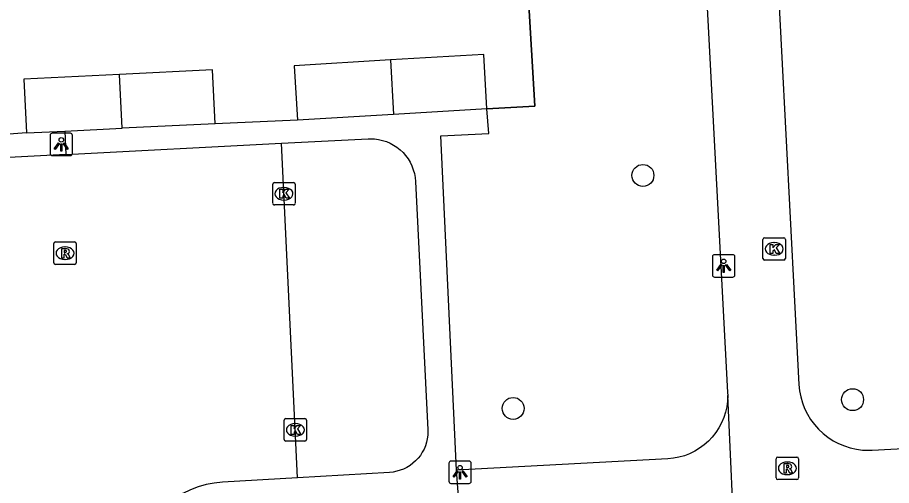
# Model space of a CAD drawing. Extents: x 161084 to 161928, y 385355 to 386522.
# Drawn here: x 161528.83 to 161567.76, y 385534.17 to 385555.02 of the extents above; entities that cross this region are included whole.
import ezdxf

# ---------------------------------------------------------------- set-up
doc = ezdxf.new("R2010")
doc.units = 0
for name, color, linetype in [('IMGEO_Boom', 7, 'Continuous'), ('IMGEO_Groenvoorziening', 7, 'Continuous'), ('IMGEO_Hek', 7, 'Continuous'), ('IMGEO_Kolk', 7, 'Continuous'), ('IMGEO_Lichtpunt', 7, 'Continuous'), ('IMGEO_Pand', 7, 'Continuous'), ('IMGEO_Rijbaan_lokaal_open', 7, 'Continuous'), ('IMGEO_Rioolput', 7, 'Continuous'), ('IMGEO_Voetpad_open', 7, 'Continuous')]:
    doc.layers.add(name, color=color, linetype=linetype)

msp = doc.modelspace()

# ---------------------------------------------------------------- linework, layer by layer
at = {"layer": 'IMGEO_Boom'}
for centre in [(161556.685, 385547.983), (161566.023, 385537.998), (161550.905, 385537.607)]:
    msp.add_circle(centre, 0.489, dxfattribs=at)
at = {"layer": 'IMGEO_Groenvoorziening'}
msp.add_lwpolyline([(161549.741, 385550.947), (161551.87, 385551.073), (161551.261, 385561.344)], dxfattribs=at)
at = {"layer": 'IMGEO_Hek'}
msp.add_lwpolyline([(161551.261, 385561.344), (161551.87, 385551.073), (161549.741, 385550.947)], dxfattribs=at)
at = {"layer": 'IMGEO_Kolk'}
for p, q in [((161540.197, 385546.741), (161540.197, 385547.593)), ((161540.272, 385547.667), (161541.124, 385547.667)), ((161541.198, 385547.593), (161541.198, 385546.741)), ((161540.685, 385547.447), (161540.71, 385547.447)), ((161540.708, 385546.887), (161540.683, 385546.887)), ((161541.124, 385546.667), (161540.272, 385546.667)), ((161562.107, 385545.211), (161562.959, 385545.211)), ((161562.032, 385544.285), (161562.032, 385545.137)), ((161562.52, 385544.991), (161562.545, 385544.991)), ((161563.033, 385545.137), (161563.033, 385544.285)), ((161562.543, 385544.431), (161562.518, 385544.431)), ((161562.959, 385544.211), (161562.107, 385544.211)), ((161540.704, 385536.227), (161540.704, 385537.079)), ((161540.779, 385537.153), (161541.631, 385537.153)), ((161541.705, 385537.079), (161541.705, 385536.227)), ((161541.192, 385536.933), (161541.217, 385536.933)), ((161541.215, 385536.373), (161541.19, 385536.373)), ((161541.631, 385536.153), (161540.779, 385536.153))]:
    msp.add_line(p, q, dxfattribs=at)
for points in [[(161540.197, 385546.741), (161540.197, 385547.593)], [(161540.272, 385547.667), (161541.124, 385547.667)], [(161541.198, 385547.593), (161541.198, 385546.741)], [(161540.518, 385547.367), (161540.641, 385547.367), (161540.641, 385547.216), (161540.771, 385547.367), (161540.935, 385547.367), (161540.789, 385547.216), (161540.942, 385546.967), (161540.79, 385546.967), (161540.705, 385547.131), (161540.641, 385547.064), (161540.641, 385546.967), (161540.518, 385546.967), (161540.518, 385547.367)], [(161541.124, 385546.667), (161540.272, 385546.667)], [(161562.107, 385545.211), (161562.959, 385545.211)], [(161562.032, 385544.285), (161562.032, 385545.137)], [(161562.353, 385544.911), (161562.476, 385544.911), (161562.476, 385544.76), (161562.606, 385544.911), (161562.77, 385544.911), (161562.624, 385544.76), (161562.777, 385544.511), (161562.625, 385544.511), (161562.54, 385544.675), (161562.476, 385544.608), (161562.476, 385544.511), (161562.353, 385544.511), (161562.353, 385544.911)], [(161563.033, 385545.137), (161563.033, 385544.285)], [(161562.959, 385544.211), (161562.107, 385544.211)], [(161540.704, 385536.227), (161540.704, 385537.079)], [(161540.779, 385537.153), (161541.631, 385537.153)], [(161541.705, 385537.079), (161541.705, 385536.227)], [(161541.025, 385536.853), (161541.148, 385536.853), (161541.148, 385536.702), (161541.278, 385536.853), (161541.442, 385536.853), (161541.296, 385536.702), (161541.449, 385536.453), (161541.297, 385536.453), (161541.212, 385536.617), (161541.148, 385536.55), (161541.148, 385536.453), (161541.025, 385536.453), (161541.025, 385536.853)], [(161541.631, 385536.153), (161540.779, 385536.153)]]:
    msp.add_lwpolyline(points, dxfattribs=at)
for centre, start, end in [((161540.274, 385547.591), 91.552, 178.448), ((161540.274, 385547.591), 91.552, 178.448), ((161541.122, 385547.591), 1.552, 88.448), ((161541.122, 385547.591), 1.552, 88.448), ((161540.274, 385546.743), 181.552, 268.448), ((161540.274, 385546.743), 181.552, 268.448), ((161541.122, 385546.743), 271.552, 358.448), ((161541.122, 385546.743), 271.552, 358.448), ((161562.109, 385545.135), 91.552, 178.448), ((161562.109, 385545.135), 91.552, 178.448), ((161562.957, 385545.135), 1.552, 88.448), ((161562.957, 385545.135), 1.552, 88.448), ((161562.109, 385544.287), 181.552, 268.448), ((161562.109, 385544.287), 181.552, 268.448), ((161562.957, 385544.287), 271.552, 358.448), ((161562.957, 385544.287), 271.552, 358.448), ((161540.781, 385537.077), 91.552, 178.448), ((161540.781, 385537.077), 91.552, 178.448), ((161541.629, 385537.077), 1.552, 88.448), ((161541.629, 385537.077), 1.552, 88.448), ((161540.781, 385536.229), 181.552, 268.448), ((161540.781, 385536.229), 181.552, 268.448), ((161541.629, 385536.229), 271.552, 358.448), ((161541.629, 385536.229), 271.552, 358.448)]:
    msp.add_arc(centre, 0.0765, start, end, dxfattribs=at)
for centre, major_axis, ratio, start_param, end_param in [((161540.684, 385547.167), (-0.387, 0.002), 0.722429, 4.712389, 7.853982), ((161540.709, 385547.167), (-0.39, 0.002), 0.717154, 1.570796, 4.712389), ((161562.519, 385544.711), (-0.387, 0.002), 0.722429, 4.712389, 7.853982), ((161562.544, 385544.711), (-0.39, 0.002), 0.717154, 1.570796, 4.712389), ((161541.191, 385536.653), (-0.387, 0.002), 0.722429, 4.712389, 7.853982), ((161541.216, 385536.653), (-0.39, 0.002), 0.717154, 1.570796, 4.712389)]:
    msp.add_ellipse(centre, major_axis=major_axis, ratio=ratio, start_param=start_param, end_param=end_param, dxfattribs=at)
at = {"layer": 'IMGEO_Lichtpunt'}
for p, q in [((161530.282, 385549.769), (161530.282, 385548.962)), ((161530.282, 385549.769), (161530.282, 385548.962)), ((161531.184, 385549.864), (161530.376, 385549.864)), ((161531.184, 385549.864), (161530.376, 385549.864)), ((161531.278, 385548.962), (161531.278, 385549.769)), ((161531.278, 385548.962), (161531.278, 385549.769)), ((161530.376, 385548.868), (161531.184, 385548.868)), ((161530.376, 385548.868), (161531.184, 385548.868)), ((161560.685, 385544.455), (161559.877, 385544.455)), ((161560.685, 385544.455), (161559.877, 385544.455)), ((161559.783, 385544.36), (161559.783, 385543.553)), ((161559.783, 385544.36), (161559.783, 385543.553)), ((161560.779, 385543.553), (161560.779, 385544.36)), ((161560.779, 385543.553), (161560.779, 385544.36)), ((161559.877, 385543.459), (161560.685, 385543.459)), ((161559.877, 385543.459), (161560.685, 385543.459)), ((161548.043, 385535.17), (161548.043, 385534.363)), ((161548.043, 385535.17), (161548.043, 385534.363)), ((161548.945, 385535.265), (161548.137, 385535.265)), ((161548.945, 385535.265), (161548.137, 385535.265)), ((161549.039, 385534.363), (161549.039, 385535.17)), ((161549.039, 385534.363), (161549.039, 385535.17)), ((161548.137, 385534.269), (161548.945, 385534.269)), ((161548.137, 385534.269), (161548.945, 385534.269))]:
    msp.add_line(p, q, dxfattribs=at)
for points in [[(161530.656, 385549.433), (161530.695, 385549.405), (161530.507, 385549.143), (161530.469, 385549.17), (161530.656, 385549.433)], [(161530.758, 385549.385), (161530.805, 385549.385), (161530.805, 385549.063), (161530.758, 385549.063), (161530.758, 385549.385)], [(161530.868, 385549.405), (161530.906, 385549.432), (161531.093, 385549.17), (161531.054, 385549.142), (161530.868, 385549.405)], [(161560.157, 385544.024), (161560.196, 385543.996), (161560.008, 385543.734), (161559.97, 385543.761), (161560.157, 385544.024)], [(161560.259, 385543.976), (161560.306, 385543.976), (161560.306, 385543.654), (161560.259, 385543.654), (161560.259, 385543.976)], [(161560.369, 385543.996), (161560.407, 385544.023), (161560.594, 385543.761), (161560.555, 385543.733), (161560.369, 385543.996)], [(161548.417, 385534.834), (161548.456, 385534.806), (161548.268, 385534.544), (161548.23, 385534.571), (161548.417, 385534.834)], [(161548.519, 385534.786), (161548.566, 385534.786), (161548.566, 385534.464), (161548.519, 385534.464), (161548.519, 385534.786)], [(161548.629, 385534.806), (161548.667, 385534.833), (161548.854, 385534.571), (161548.815, 385534.543), (161548.629, 385534.806)]]:
    msp.add_lwpolyline(points, dxfattribs=at)
for centre in [(161530.781, 385549.567), (161560.282, 385544.158), (161548.542, 385534.968)]:
    msp.add_circle(centre, 0.0994, dxfattribs=at)
for centre, start, end in [((161530.376, 385549.769), 90, 180), ((161530.376, 385549.769), 90, 180), ((161531.184, 385549.769), 0, 90), ((161531.184, 385549.769), 0, 90), ((161530.376, 385548.962), 180, 270), ((161530.376, 385548.962), 180, 270), ((161531.184, 385548.962), 270, 0), ((161531.184, 385548.962), 270, 360), ((161559.877, 385544.36), 90, 180), ((161559.877, 385544.36), 90, 180), ((161560.685, 385544.36), 0, 90), ((161560.685, 385544.36), 0, 90), ((161559.877, 385543.553), 180, 270), ((161559.877, 385543.553), 180, 270), ((161560.685, 385543.553), 270, 0), ((161560.685, 385543.553), 270, 360), ((161548.137, 385535.17), 90, 180), ((161548.137, 385535.17), 90, 180), ((161548.945, 385535.17), 0, 90), ((161548.945, 385535.17), 0, 90), ((161548.137, 385534.363), 180, 270), ((161548.137, 385534.363), 180, 270), ((161548.945, 385534.363), 270, 0), ((161548.945, 385534.363), 270, 360)]:
    msp.add_arc(centre, 0.0946, start, end, dxfattribs=at)
at = {"layer": 'IMGEO_Pand'}
for points in [[(161545.448, 385553.126), (161541.154, 385552.871), (161541.298, 385550.446)], [(161549.741, 385550.947), (161549.597, 385553.372), (161545.448, 385553.126)], [(161545.448, 385553.126), (161545.571, 385550.7)], [(161537.639, 385550.287), (161537.522, 385552.685), (161533.378, 385552.484)], [(161533.378, 385552.484), (161529.11, 385552.276), (161529.226, 385549.878)], [(161533.499, 385550.086), (161533.378, 385552.484)], [(161545.571, 385550.7), (161541.298, 385550.446)], [(161549.741, 385550.947), (161545.571, 385550.7)], [(161537.639, 385550.287), (161533.499, 385550.086)], [(161529.226, 385549.878), (161530.942, 385549.962)], [(161530.942, 385549.962), (161533.499, 385550.086)]]:
    msp.add_lwpolyline(points, dxfattribs=at)
at = {"layer": 'IMGEO_Rijbaan_lokaal_open'}
for points in [[(161530.986, 385548.917), (161540.588, 385549.42)], [(161541.306, 385534.519), (161540.588, 385549.42)], [(161530.986, 385548.917), (161529.294, 385548.828), (161520.564, 385548.371)], [(161541.306, 385534.519), (161537.962, 385534.323), (161537.594, 385534.285), (161537.231, 385534.214), (161536.875, 385534.111), (161536.53, 385533.977), (161536.199, 385533.812), (161535.883, 385533.618), (161535.586, 385533.397), (161535.31, 385533.151), (161535.057, 385532.88), (161534.83, 385532.589), (161534.629, 385532.278), (161534.457, 385531.95), (161534.315, 385531.608), (161534.204, 385531.255), (161534.125, 385530.894), (161534.078, 385530.526), (161534.065, 385530.156), (161534.07, 385529.976), (161534.263, 385526.211)]]:
    msp.add_lwpolyline(points, dxfattribs=at)
at = {"layer": 'IMGEO_Rioolput'}
for p, q in [((161530.446, 385544.094), (161530.446, 385544.946)), ((161530.521, 385545.02), (161531.373, 385545.02)), ((161531.447, 385544.946), (161531.447, 385544.094)), ((161530.934, 385544.8), (161530.959, 385544.8)), ((161530.957, 385544.24), (161530.932, 385544.24)), ((161531.373, 385544.02), (161530.521, 385544.02)), ((161562.617, 385534.516), (161562.617, 385535.368)), ((161562.692, 385535.442), (161563.544, 385535.442)), ((161563.105, 385535.222), (161563.13, 385535.222)), ((161563.618, 385535.368), (161563.618, 385534.516)), ((161563.544, 385534.442), (161562.692, 385534.442)), ((161563.128, 385534.662), (161563.103, 385534.662))]:
    msp.add_line(p, q, dxfattribs=at)
for points in [[(161530.446, 385544.094), (161530.446, 385544.946)], [(161530.521, 385545.02), (161531.373, 385545.02)], [(161531.447, 385544.946), (161531.447, 385544.094)], [(161531.035, 385544.718), (161530.783, 385544.72), (161530.783, 385544.32)], [(161530.783, 385544.32), (161530.907, 385544.32), (161530.907, 385544.482), (161530.918, 385544.482)], [(161530.961, 385544.639), (161530.907, 385544.639), (161530.907, 385544.558)], [(161530.907, 385544.558), (161530.959, 385544.558)], [(161530.965, 385544.453), (161531.036, 385544.32), (161531.176, 385544.32), (161531.111, 385544.446)], [(161531.373, 385544.02), (161530.521, 385544.02)], [(161562.617, 385534.516), (161562.617, 385535.368)], [(161562.692, 385535.442), (161563.544, 385535.442)], [(161563.206, 385535.14), (161562.954, 385535.142), (161562.954, 385534.742)], [(161563.618, 385535.368), (161563.618, 385534.516)], [(161562.954, 385534.742), (161563.078, 385534.742), (161563.078, 385534.904), (161563.089, 385534.904)], [(161563.132, 385535.061), (161563.078, 385535.061), (161563.078, 385534.98)], [(161563.078, 385534.98), (161563.13, 385534.98)], [(161563.136, 385534.875), (161563.207, 385534.742), (161563.347, 385534.742), (161563.282, 385534.868)], [(161563.544, 385534.442), (161562.692, 385534.442)]]:
    msp.add_lwpolyline(points, dxfattribs=at)
for centre, radius, start, end in [((161530.523, 385544.944), 0.0765, 91.552, 178.448), ((161530.523, 385544.944), 0.0765, 91.552, 178.448), ((161531.371, 385544.944), 0.0765, 1.552, 88.448), ((161531.371, 385544.944), 0.0765, 1.552, 88.448), ((161530.917, 385544.429), 0.0533, 26.0293, 88.6989), ((161530.943, 385544.747), 0.19, 274.7715, 282.9687), ((161530.967, 385544.543), 0.0964, 77.0061, 93.1865), ((161530.981, 385544.6), 0.0378, 276.6634, 79.6772), ((161531.034, 385544.608), 0.109, 350.3612, 89.416), ((161531.032, 385544.608), 0.112, 277.5842, 350.9817), ((161531.016, 385544.393), 0.108, 29.5134, 73.7905), ((161530.523, 385544.096), 0.0765, 181.552, 268.448), ((161530.523, 385544.096), 0.0765, 181.552, 268.448), ((161531.371, 385544.096), 0.0765, 271.552, 358.448), ((161531.371, 385544.096), 0.0765, 271.552, 358.448), ((161562.694, 385535.366), 0.0765, 91.552, 178.448), ((161562.694, 385535.366), 0.0765, 91.552, 178.448), ((161563.205, 385535.03), 0.109, 350.3612, 89.416), ((161563.542, 385535.366), 0.0765, 1.552, 88.448), ((161563.542, 385535.366), 0.0765, 1.552, 88.448), ((161563.088, 385534.851), 0.0533, 26.0293, 88.6989), ((161563.114, 385535.169), 0.19, 274.7715, 282.9687), ((161563.138, 385534.965), 0.0964, 77.0061, 93.1865), ((161563.152, 385535.022), 0.0378, 276.6634, 79.6772), ((161563.203, 385535.03), 0.112, 277.5842, 350.9817), ((161563.187, 385534.815), 0.108, 29.5134, 73.7905), ((161562.694, 385534.518), 0.0765, 181.552, 268.448), ((161562.694, 385534.518), 0.0765, 181.552, 268.448), ((161563.542, 385534.518), 0.0765, 271.552, 358.448), ((161563.542, 385534.518), 0.0765, 271.552, 358.448)]:
    msp.add_arc(centre, radius, start, end, dxfattribs=at)
for centre, major_axis, ratio, start_param, end_param in [((161530.933, 385544.52), (-0.387, 0.002), 0.722429, 4.712389, 7.853982), ((161530.958, 385544.52), (-0.39, 0.002), 0.717154, 1.570796, 4.712389), ((161563.104, 385534.942), (-0.387, 0.002), 0.722429, 4.712389, 7.853982), ((161563.129, 385534.942), (-0.39, 0.002), 0.717154, 1.570796, 4.712389)]:
    msp.add_ellipse(centre, major_axis=major_axis, ratio=ratio, start_param=start_param, end_param=end_param, dxfattribs=at)
at = {"layer": 'IMGEO_Voetpad_open'}
for points in [[(161561.887, 385572.091), (161563.633, 385538.673), (161563.661, 385538.397), (161563.713, 385538.125), (161563.789, 385537.859), (161563.889, 385537.6), (161564.011, 385537.351), (161564.156, 385537.115), (161564.32, 385536.892), (161564.504, 385536.685), (161564.706, 385536.495), (161564.924, 385536.323), (161565.157, 385536.172), (161565.402, 385536.043), (161565.657, 385535.935), (161565.921, 385535.851), (161566.192, 385535.791), (161566.467, 385535.756), (161566.744, 385535.745), (161566.892, 385535.749), (161580.521, 385536.476)], [(161558.701, 385571.48), (161560.456, 385538.322), (161560.46, 385538.188)], [(161548.39, 385534.858), (161547.686, 385549.747), (161549.821, 385549.848), (161549.741, 385550.947)], [(161541.298, 385550.446), (161537.639, 385550.287)], [(161529.226, 385549.878), (161525.532, 385549.601)], [(161530.942, 385549.962), (161530.986, 385548.917)], [(161540.588, 385549.42), (161544.456, 385549.613), (161544.557, 385549.615), (161544.736, 385549.607), (161544.913, 385549.583), (161545.088, 385549.544), (161545.258, 385549.488), (161545.423, 385549.418), (161545.58, 385549.333), (161545.73, 385549.235), (161545.87, 385549.124), (161546, 385549), (161546.118, 385548.866), (161546.223, 385548.721), (161546.316, 385548.568), (161546.394, 385548.407), (161546.457, 385548.239), (161546.505, 385548.067), (161546.538, 385547.891), (161546.555, 385547.713), (161547.106, 385536.657), (161547.108, 385536.581), (161547.102, 385536.419), (161547.082, 385536.259), (161547.047, 385536.101), (161546.999, 385535.946), (161546.936, 385535.797), (161546.861, 385535.653), (161546.773, 385535.517), (161546.674, 385535.39), (161546.563, 385535.271), (161546.442, 385535.164), (161546.312, 385535.067), (161546.174, 385534.982), (161546.029, 385534.91), (161545.878, 385534.852), (161545.723, 385534.807), (161545.564, 385534.776), (161545.403, 385534.759), (161541.306, 385534.519)], [(161560.46, 385538.188), (161560.449, 385537.936), (161560.416, 385537.686), (161560.361, 385537.44), (161560.284, 385537.2), (161560.186, 385536.967), (161560.068, 385536.745), (161559.93, 385536.533), (161559.774, 385536.335), (161559.601, 385536.152), (161559.412, 385535.985), (161559.209, 385535.835), (161558.993, 385535.704), (161558.767, 385535.593), (161558.531, 385535.503), (161558.289, 385535.434), (161558.041, 385535.387), (161557.79, 385535.362), (161548.39, 385534.858)], [(161560.807, 385530.642), (161560.46, 385538.188)], [(161548.552, 385532.69), (161548.39, 385534.858)]]:
    msp.add_lwpolyline(points, dxfattribs=at)

doc.saveas('drawing.dxf')
